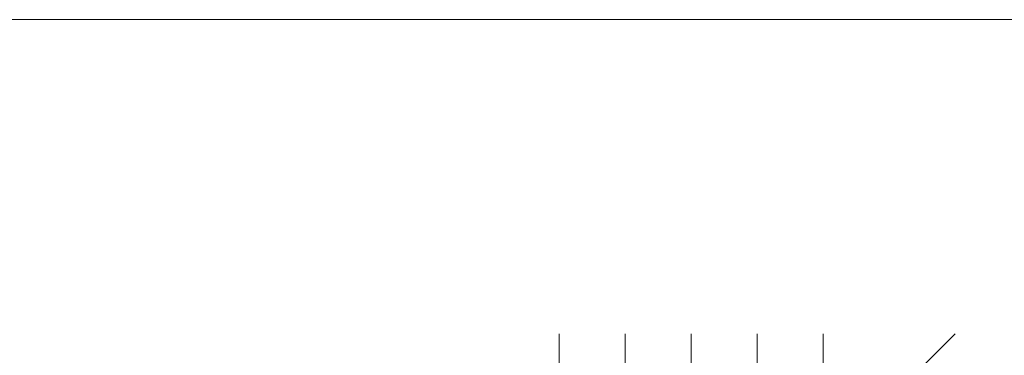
# Model space of a CAD drawing. Header units: inches. Extents: x 382808 to 408593, y -18409 to -9482.
# Tile 285 of 438: x 400194 to 401501, y -10133 to -9687. Entities that reach past the tile are written whole.
import ezdxf

# ---------------------------------------------------------------- set-up
doc = ezdxf.new("R2010")
doc.units = ezdxf.units.IN
doc.header["$LTSCALE"] = 2
doc.header["$MEASUREMENT"] = 0
doc.layers.get('DEFPOINTS').update_dxf_attribs({"linetype": 'CONTINUOUS', "lineweight": 15})
doc.layers.add('!osie_Nr_pióra__6', color=161, linetype='CONTINUOUS', lineweight=18)

msp = doc.modelspace()

# ---------------------------------------------------------------- linework, layer by layer
at = {"layer": '!osie_Nr_pióra__6', "color": 7, "linetype": 'Continuous', "lineweight": 0}
for p, q in [((400910.1, -10104.3), (400910.1, -10235.8)), ((400997.6, -10104.3), (400997.6, -10235.8)), ((401085.2, -10104.3), (401085.2, -10235.8)), ((401172.7, -10104.3), (401172.7, -10235.8)), ((401260.3, -10104.3), (401260.3, -10235.8)), ((401304.1, -10235.8), (401435.6, -10104.3))]:
    msp.add_line(p, q, dxfattribs=at)
at = {"layer": 'DEFPOINTS', "color": 12, "linetype": 'Continuous', "lineweight": 18}
msp.add_line((397892.3, -9686.8), (402774.3, -9686.8), dxfattribs=at)

doc.saveas('drawing.dxf')
